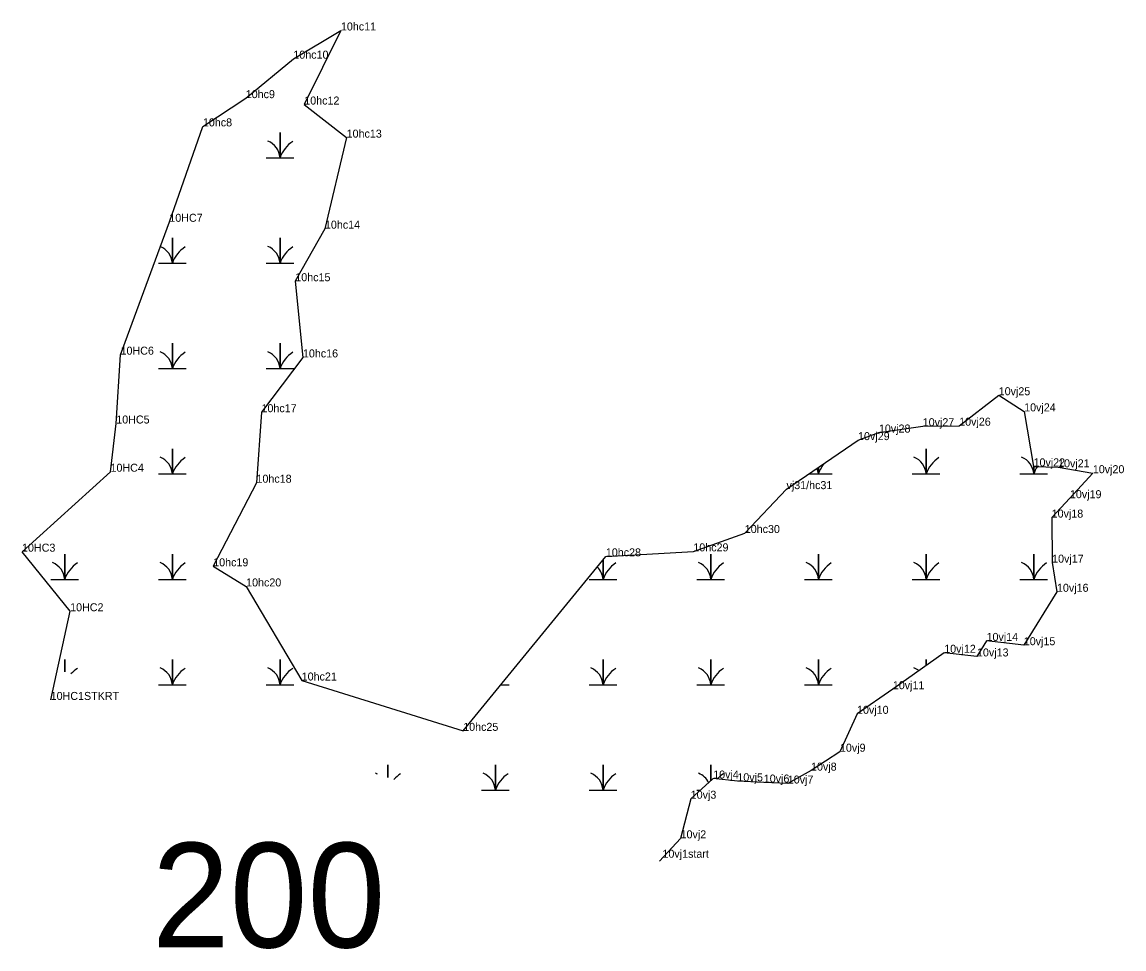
# Model space of a CAD drawing. Extents: x 2072529 to 2268796, y 436423 to 470397.
# Drawn here: x 2224104 to 2224792, y 447650 to 448228 of the extents above; entities that cross this region are included whole.
import ezdxf

# ---------------------------------------------------------------- set-up
doc = ezdxf.new("R2010")
doc.units = 0
for name, color, linetype in [('Default', 7, 'Continuous'), ('Exist Environmental Wetland Boundary', 7, 'Continuous'), ('Exist Environmental Wetland Boundary Cogo Comment', 7, 'Continuous'), ('Exist Environmental Wetland Boundary Cogo Point CELL', 7, 'Continuous'), ('Exist Hydro Swamp or Marsh', 7, 'Continuous')]:
    doc.layers.add(name, color=color, linetype=linetype)

msp = doc.modelspace()

# ---------------------------------------------------------------- linework, layer by layer
at = {"layer": 'Exist Environmental Wetland Boundary'}
msp.add_lwpolyline([(2224122.07, 447805.02), (2224134.22, 447860.38), (2224104.17, 447897.59), (2224159.44, 447947.51), (2224163.03, 447977.61), (2224165.7, 448020.6), (2224196.17, 448103.57), (2224217.14, 448163.13), (2224243.9, 448180.76), (2224273.63, 448205.4), (2224303.35, 448223.02), (2224280.45, 448176.77), (2224306.91, 448156.12), (2224293.37, 448099.26), (2224274.85, 448066.45), (2224279.63, 448018.89), (2224253.73, 447984.67), (2224250.6, 447940.65), (2224223.57, 447888.46), (2224244.14, 447875.89), (2224278.84, 447817.15), (2224379.71, 447785.71), (2224468.81, 447894.66), (2224523.46, 447897.79), (2224555.58, 447909.24), (2224581.63, 447936.64), (2224626.33, 447967.24), (2224639.35, 447971.98), (2224666.71, 447975.94), (2224689.49, 447976.25), (2224714.18, 447995.26), (2224730.07, 447985.19), (2224735.93, 447950.84), (2224751.26, 447950.26), (2224772.96, 447946.59), (2224758.65, 447930.99), (2224747.25, 447918.86), (2224747.54, 447890.73), (2224750.57, 447872.55), (2224729.84, 447839.18), (2224706.58, 447841.87), (2224700.61, 447832.18), (2224680.15, 447834.46), (2224648.05, 447811.72), (2224625.69, 447796.35), (2224615.02, 447772.69), (2224596.96, 447760.89), (2224582.44, 447752.81), (2224567.44, 447753.42), (2224550.95, 447754.21), (2224535.86, 447755.94), (2224521.81, 447743.35), (2224515.49, 447718.59), (2224502.25, 447704.45)], dxfattribs=at)
at = {"layer": 'Exist Environmental Wetland Boundary Cogo Point CELL'}
for p, q in [((2224303.35, 448223.02), (2224303.35, 448223.02)), ((2224273.63, 448205.4), (2224273.63, 448205.4)), ((2224243.9, 448180.76), (2224243.9, 448180.76)), ((2224280.45, 448176.77), (2224280.45, 448176.77)), ((2224217.14, 448163.13), (2224217.14, 448163.13)), ((2224306.91, 448156.12), (2224306.91, 448156.12)), ((2224196.17, 448103.57), (2224196.17, 448103.57)), ((2224196.17, 448103.57), (2224196.17, 448103.57)), ((2224293.37, 448099.26), (2224293.37, 448099.26)), ((2224274.85, 448066.45), (2224274.85, 448066.45)), ((2224165.7, 448020.6), (2224165.7, 448020.6)), ((2224165.7, 448020.6), (2224165.7, 448020.6)), ((2224279.63, 448018.89), (2224279.63, 448018.89)), ((2224714.18, 447995.26), (2224714.18, 447995.26)), ((2224253.73, 447984.67), (2224253.73, 447984.67)), ((2224730.07, 447985.19), (2224730.07, 447985.19)), ((2224730.07, 447985.19), (2224730.07, 447985.19)), ((2224163.03, 447977.61), (2224163.03, 447977.61)), ((2224163.03, 447977.61), (2224163.03, 447977.61)), ((2224666.71, 447975.94), (2224666.71, 447975.94)), ((2224689.49, 447976.25), (2224689.49, 447976.25)), ((2224689.49, 447976.25), (2224689.49, 447976.25)), ((2224639.35, 447971.98), (2224639.35, 447971.98)), ((2224639.35, 447971.98), (2224639.35, 447971.98)), ((2224626.33, 447967.24), (2224626.33, 447967.24)), ((2224159.44, 447947.51), (2224159.44, 447947.51)), ((2224159.44, 447947.51), (2224159.44, 447947.51)), ((2224735.93, 447950.84), (2224735.93, 447950.84)), ((2224735.93, 447950.84), (2224735.93, 447950.84)), ((2224751.26, 447950.26), (2224751.26, 447950.26)), ((2224250.6, 447940.65), (2224250.6, 447940.65)), ((2224772.96, 447946.59), (2224772.96, 447946.59)), ((2224772.96, 447946.59), (2224772.96, 447946.59)), ((2224581.63, 447936.64), (2224581.63, 447936.64)), ((2224758.65, 447930.99), (2224758.65, 447930.99)), ((2224747.25, 447918.86), (2224747.25, 447918.86)), ((2224747.25, 447918.86), (2224747.25, 447918.86)), ((2224555.58, 447909.24), (2224555.58, 447909.24)), ((2224104.17, 447897.59), (2224104.17, 447897.59)), ((2224104.17, 447897.59), (2224104.17, 447897.59)), ((2224468.81, 447894.66), (2224468.81, 447894.66)), ((2224523.46, 447897.79), (2224523.46, 447897.79)), ((2224223.57, 447888.46), (2224223.57, 447888.46)), ((2224747.54, 447890.73), (2224747.54, 447890.73)), ((2224244.14, 447875.89), (2224244.14, 447875.89)), ((2224750.57, 447872.55), (2224750.57, 447872.55)), ((2224750.57, 447872.55), (2224750.57, 447872.55)), ((2224134.22, 447860.38), (2224134.22, 447860.38)), ((2224134.22, 447860.38), (2224134.22, 447860.38)), ((2224706.58, 447841.87), (2224706.58, 447841.87)), ((2224706.58, 447841.87), (2224706.58, 447841.87)), ((2224729.84, 447839.18), (2224729.84, 447839.18)), ((2224680.15, 447834.46), (2224680.15, 447834.46)), ((2224680.15, 447834.46), (2224680.15, 447834.46)), ((2224700.61, 447832.18), (2224700.61, 447832.18)), ((2224278.84, 447817.15), (2224278.84, 447817.15)), ((2224648.05, 447811.72), (2224648.05, 447811.72)), ((2224122.07, 447805.02), (2224122.07, 447805.02)), ((2224122.07, 447805.02), (2224122.07, 447805.02)), ((2224625.69, 447796.35), (2224625.69, 447796.35)), ((2224625.69, 447796.35), (2224625.69, 447796.35)), ((2224379.71, 447785.71), (2224379.71, 447785.71)), ((2224615.02, 447772.69), (2224615.02, 447772.69)), ((2224596.96, 447760.89), (2224596.96, 447760.89)), ((2224596.96, 447760.89), (2224596.96, 447760.89)), ((2224535.86, 447755.94), (2224535.86, 447755.94)), ((2224535.86, 447755.94), (2224535.86, 447755.94)), ((2224550.95, 447754.21), (2224550.95, 447754.21)), ((2224567.44, 447753.42), (2224567.44, 447753.42)), ((2224567.44, 447753.42), (2224567.44, 447753.42)), ((2224582.44, 447752.81), (2224582.44, 447752.81)), ((2224521.81, 447743.35), (2224521.81, 447743.35)), ((2224515.49, 447718.59), (2224515.49, 447718.59)), ((2224515.49, 447718.59), (2224515.49, 447718.59)), ((2224504.16, 447706.49), (2224504.16, 447706.49))]:
    msp.add_line(p, q, dxfattribs=at)
at = {"layer": 'Exist Hydro Swamp or Marsh'}
for points in [[(2224256.7, 448143.51), (2224265.3, 448143.51), (2224265.3, 448159.3), (2224265.3, 448143.51), (2224273.91, 448143.51)], [(2224189.45, 448077.71), (2224198.05, 448077.71), (2224198.05, 448093.5), (2224198.05, 448077.71), (2224206.66, 448077.71)], [(2224256.7, 448077.71), (2224265.3, 448077.71), (2224265.3, 448093.5), (2224265.3, 448077.71), (2224273.91, 448077.71)], [(2224189.45, 448011.91), (2224198.05, 448011.91), (2224198.05, 448027.7), (2224198.05, 448011.91), (2224206.66, 448011.91)], [(2224256.7, 448011.91), (2224265.3, 448011.91), (2224265.3, 448027.7), (2224265.3, 448011.91), (2224273.91, 448011.91)], [(2224189.45, 447946.11), (2224198.05, 447946.11), (2224198.05, 447961.9), (2224198.05, 447946.11), (2224206.66, 447946.11)], [(2224660.2, 447946.11), (2224668.8, 447946.11), (2224668.8, 447961.9), (2224668.8, 447946.11), (2224677.41, 447946.11)], [(2224595.47, 447946.11), (2224601.55, 447946.11), (2224601.55, 447950.28)], [(2224601.55, 447950.28), (2224601.55, 447946.11), (2224610.16, 447946.11)], [(2224727.45, 447946.11), (2224736.05, 447946.11), (2224736.05, 447950.84)], [(2224736.05, 447950.84), (2224736.05, 447946.11), (2224744.66, 447946.11)], [(2224122.2, 447880.31), (2224130.8, 447880.31), (2224130.8, 447896.1), (2224130.8, 447880.31), (2224139.41, 447880.31)], [(2224189.45, 447880.31), (2224198.05, 447880.31), (2224198.05, 447896.1), (2224198.05, 447880.31), (2224206.66, 447880.31)], [(2224458.45, 447880.31), (2224467.05, 447880.31), (2224467.05, 447892.51)], [(2224467.05, 447892.51), (2224467.05, 447880.31), (2224475.66, 447880.31)], [(2224525.7, 447880.31), (2224534.3, 447880.31), (2224534.3, 447896.1), (2224534.3, 447880.31), (2224542.91, 447880.31)], [(2224592.95, 447880.31), (2224601.55, 447880.31), (2224601.55, 447896.1), (2224601.55, 447880.31), (2224610.16, 447880.31)], [(2224660.2, 447880.31), (2224668.8, 447880.31), (2224668.8, 447896.1), (2224668.8, 447880.31), (2224677.41, 447880.31)], [(2224727.45, 447880.31), (2224736.05, 447880.31), (2224736.05, 447896.1), (2224736.05, 447880.31), (2224744.66, 447880.31)], [(2224130.8, 447822.58), (2224130.8, 447830.3), (2224130.8, 447822.58)], [(2224189.45, 447814.51), (2224198.05, 447814.51), (2224198.05, 447830.3), (2224198.05, 447814.51), (2224206.66, 447814.51)], [(2224256.7, 447814.51), (2224265.3, 447814.51), (2224265.3, 447830.3), (2224265.3, 447814.51), (2224273.91, 447814.51)], [(2224458.45, 447814.51), (2224467.05, 447814.51), (2224467.05, 447830.3), (2224467.05, 447814.51), (2224475.66, 447814.51)], [(2224525.7, 447814.51), (2224534.3, 447814.51), (2224534.3, 447830.3), (2224534.3, 447814.51), (2224542.91, 447814.51)], [(2224592.95, 447814.51), (2224601.55, 447814.51), (2224601.55, 447830.3), (2224601.55, 447814.51), (2224610.16, 447814.51)], [(2224668.8, 447826.42), (2224668.8, 447830.3), (2224668.8, 447826.42)], [(2224403.26, 447814.51), (2224408.41, 447814.51)], [(2224332.55, 447756.63), (2224332.55, 447764.5), (2224332.55, 447756.63)], [(2224391.2, 447748.71), (2224399.8, 447748.71), (2224399.8, 447764.5), (2224399.8, 447748.71), (2224408.41, 447748.71)], [(2224458.45, 447748.71), (2224467.05, 447748.71), (2224467.05, 447764.5), (2224467.05, 447748.71), (2224475.66, 447748.71)], [(2224534.3, 447754.55), (2224534.3, 447764.5), (2224534.3, 447754.55)], [(2224601.55, 447763.89), (2224601.55, 447764.5), (2224601.55, 447763.89)], [(2224525.7, 447748.71), (2224527.79, 447748.71)]]:
    msp.add_lwpolyline(points, dxfattribs=at)
for centre, radius, start, end in [((2224253.04, 448142.63), 12.3, 4.14034, 67.53497), ((2224283.55, 448137.45), 19.22, 122.12745, 161.62219), ((2224185.79, 448076.83), 12.3, 4.14034, 67.37791), ((2224216.3, 448071.65), 19.22, 122.12745, 161.62219), ((2224253.04, 448076.83), 12.3, 4.14034, 67.53497), ((2224283.55, 448071.65), 19.22, 122.12745, 161.62219), ((2224185.79, 448011.03), 12.3, 4.14034, 67.53497), ((2224253.04, 448011.03), 12.3, 4.14034, 67.53497), ((2224216.3, 448005.85), 19.22, 122.12745, 161.62219), ((2224283.55, 448005.85), 19.22, 122.12745, 161.62219), ((2224185.79, 447945.23), 12.3, 4.14034, 67.53497), ((2224216.3, 447940.05), 19.22, 122.12745, 161.62219), ((2224656.54, 447945.23), 12.3, 4.14034, 67.53497), ((2224687.05, 447940.05), 19.22, 122.12745, 161.62219), ((2224723.79, 447945.23), 12.3, 4.14034, 67.53497), ((2224589.29, 447945.23), 12.3, 4.14034, 21.43147), ((2224619.8, 447940.05), 19.22, 137.21396, 161.62219), ((2224754.3, 447940.05), 19.22, 146.19144, 161.62219), ((2224118.54, 447879.43), 12.3, 4.14034, 67.53497), ((2224149.05, 447874.25), 19.22, 122.12745, 161.62219), ((2224185.79, 447879.43), 12.3, 4.14034, 67.53497), ((2224216.3, 447874.25), 19.22, 122.12745, 161.62219), ((2224454.79, 447879.43), 12.3, 4.14034, 45.06828), ((2224485.3, 447874.25), 19.22, 122.12745, 161.62219), ((2224522.04, 447879.43), 12.3, 4.14034, 67.53497), ((2224552.55, 447874.25), 19.22, 122.12745, 161.62219), ((2224589.29, 447879.43), 12.3, 4.14034, 67.53497), ((2224619.8, 447874.25), 19.22, 122.12745, 161.62219), ((2224656.54, 447879.43), 12.3, 4.14034, 67.53497), ((2224687.05, 447874.25), 19.22, 122.12745, 161.62219), ((2224723.79, 447879.43), 12.3, 4.14034, 67.53497), ((2224754.3, 447874.25), 19.22, 122.12745, 161.62219), ((2224149.05, 447808.45), 19.22, 122.12745, 138.16871), ((2224185.79, 447813.63), 12.3, 4.14034, 67.53497), ((2224216.3, 447808.45), 19.22, 122.12745, 161.62219), ((2224253.04, 447813.63), 12.3, 4.14034, 67.53497), ((2224283.55, 447808.45), 19.22, 122.12745, 161.62219), ((2224454.79, 447813.63), 12.3, 4.14034, 67.53497), ((2224485.3, 447808.45), 19.22, 122.12745, 161.62219), ((2224522.04, 447813.63), 12.3, 4.14034, 67.53497), ((2224552.55, 447808.45), 19.22, 122.12745, 161.62219), ((2224589.29, 447813.63), 12.3, 4.14034, 67.53497), ((2224619.8, 447808.45), 19.22, 122.12745, 161.62219), ((2224656.54, 447813.63), 12.3, 51.11853, 67.53497), ((2224320.29, 447747.83), 12.3, 61.62968, 67.53497), ((2224350.8, 447742.65), 19.22, 122.12745, 138.42747), ((2224387.54, 447747.83), 12.3, 4.14034, 67.53497), ((2224418.05, 447742.65), 19.22, 122.12745, 161.62219), ((2224454.79, 447747.83), 12.3, 4.14034, 67.53497), ((2224485.3, 447742.65), 19.22, 122.12745, 161.62219), ((2224522.04, 447747.83), 12.3, 26.88021, 67.53497), ((2224552.55, 447742.65), 19.22, 122.12745, 137.46959)]:
    msp.add_arc(centre, radius, start, end, dxfattribs=at)

# ---------------------------------------------------------------- texts
at = {"layer": 'Default'}
msp.add_text('200', height=65.34, dxfattribs=at).set_placement((2224185.31, 447650.46))
at = {"layer": 'Exist Environmental Wetland Boundary Cogo Comment'}
for s, p in [('10hc11', (2224303.35, 448223.02)), ('10hc10', (2224273.63, 448205.4)), ('10hc9', (2224243.9, 448180.76)), ('10hc12', (2224280.45, 448176.77)), ('10hc8', (2224217.14, 448163.13)), ('10hc13', (2224306.91, 448156.12)), ('10HC7', (2224196.17, 448103.57)), ('10hc14', (2224293.37, 448099.26)), ('10hc15', (2224274.85, 448066.45)), ('10HC6', (2224165.7, 448020.6)), ('10hc16', (2224279.63, 448018.89)), ('10vj25', (2224714.18, 447995.26)), ('10hc17', (2224253.73, 447984.67)), ('10vj24', (2224730.07, 447985.19)), ('10HC5', (2224163.03, 447977.61)), ('10vj27', (2224666.71, 447975.94)), ('10vj26', (2224689.49, 447976.25)), ('10vj28', (2224639.35, 447971.98)), ('10vj29', (2224626.33, 447967.24)), ('10vj22', (2224735.93, 447950.84)), ('10vj21', (2224751.26, 447950.26)), ('10HC4', (2224159.44, 447947.51)), ('10vj20', (2224772.96, 447946.59)), ('10hc18', (2224250.6, 447940.65)), ('vj31/hc31', (2224581.63, 447936.64)), ('10vj19', (2224758.65, 447930.99)), ('10vj18', (2224747.25, 447918.86)), ('10hc30', (2224555.58, 447909.24)), ('10HC3', (2224104.17, 447897.59)), ('10hc28', (2224468.81, 447894.66)), ('10hc29', (2224523.46, 447897.79)), ('10hc19', (2224223.57, 447888.46)), ('10vj17', (2224747.54, 447890.73)), ('10hc20', (2224244.14, 447875.89)), ('10vj16', (2224750.57, 447872.55)), ('10HC2', (2224134.22, 447860.38)), ('10vj14', (2224706.58, 447841.87)), ('10vj15', (2224729.84, 447839.18)), ('10vj12', (2224680.15, 447834.46)), ('10vj13', (2224700.61, 447832.18)), ('10hc21', (2224278.84, 447817.15)), ('10vj11', (2224648.05, 447811.72)), ('10HC1STKRT', (2224122.07, 447805.02)), ('10vj10', (2224625.69, 447796.35)), ('10hc25', (2224379.71, 447785.71)), ('10vj9', (2224615.02, 447772.69)), ('10vj4', (2224535.86, 447755.94)), ('10vj8', (2224596.96, 447760.89)), ('10vj5', (2224550.95, 447754.21)), ('10vj6', (2224567.44, 447753.42)), ('10vj7', (2224582.44, 447752.81)), ('10vj3', (2224521.81, 447743.35)), ('10vj2', (2224515.49, 447718.59)), ('10vj1start', (2224504.16, 447706.49))]:
    msp.add_text(s, height=5, dxfattribs=at).set_placement(p)

doc.saveas('drawing.dxf')
